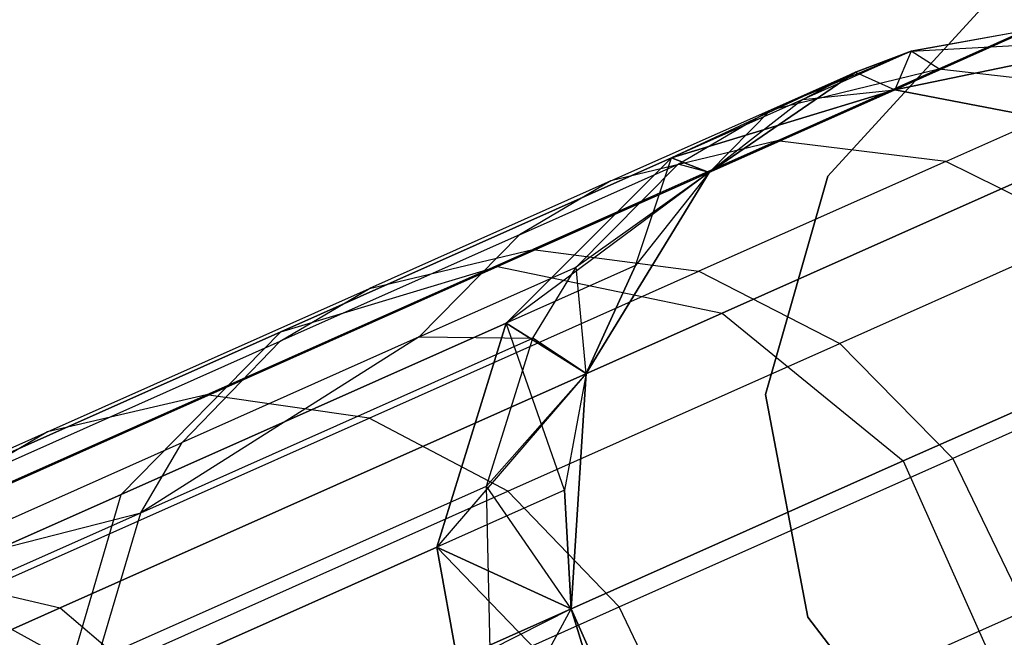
# Model space of a CAD drawing. Extents: x 0.3 to 7.1, y -3.38 to 3.38.
# Tile 361 of 394: x 6.5 to 6.7, y 1.32 to 1.44. Entities that reach past the tile are written whole.
import ezdxf

# ---------------------------------------------------------------- set-up
doc = ezdxf.new("R2010")
doc.units = 0
doc.header["$LTSCALE"] = 2.54
doc.layers.get('0').update_dxf_attribs({"linetype": 'CONTINUOUS'})

# ---------------------------------------------------------------- blocks, each defined once
blk = doc.blocks.new('SINGLES_B_BB_STL')
at = {"color": 0}
for p, q in [((6.66466, 1.41244, 1.9), (6.69578, 1.44639, 1.9)), ((6.69578, 1.44639, 1.7), (6.66466, 1.41244, 1.7)), ((6.69578, 1.44639, 1.7), (6.66466, 1.41244, 1.7)), ((6.66466, 1.41244, 1.9), (6.69578, 1.44639, 1.9)), ((6.70536, 1.44207, 16.96885), (6.67829, 1.43002, 16.55016)), ((6.70536, 1.44207, 16.96885), (6.67829, 1.43002, 16.55016)), ((6.67829, 1.43002, 11.71111), (6.70536, 1.44207, 11.29242)), ((6.67829, 1.43002, 11.71111), (6.70536, 1.44207, 11.29242)), ((6.70536, 1.44207, 16.96885), (6.68163, 1.43782, 39.09119)), ((6.70536, 1.44207, 16.96885), (6.68163, 1.43782, 39.09119)), ((6.70536, 1.44207, 16.96885), (6.68163, 1.43782, 16.96885)), ((6.70536, 1.44207, 16.96885), (6.68163, 1.43782, 16.96885)), ((6.70536, 1.44207, 11.29242), (6.68163, 1.43782, 11.29242)), ((6.70536, 1.44207, 11.29242), (6.68163, 1.43782, 11.29242)), ((6.70536, 1.44207, 11.29242), (6.68163, 1.43782, 1.7)), ((6.70536, 1.44207, 11.29242), (6.68163, 1.43782, 1.7)), ((6.68163, 1.43782, 39.09119), (6.70465, 1.44203, 39.09119)), ((6.68163, 1.43782, 39.09119), (6.70465, 1.44203, 39.09119)), ((6.68722, 1.43427, 39.41739), (6.70465, 1.44203, 39.09119)), ((6.68722, 1.43427, 39.41739), (6.70465, 1.44203, 39.09119)), ((6.72942, 1.44052, 16.96885), (6.67829, 1.43002, 16.55016)), ((6.72942, 1.44052, 16.96885), (6.67829, 1.43002, 16.55016)), ((6.67829, 1.43002, 11.71111), (6.72942, 1.44052, 11.29242)), ((6.67829, 1.43002, 11.71111), (6.72942, 1.44052, 11.29242)), ((6.68163, 1.43782, 1.7), (6.72942, 1.44052, 1.7)), ((6.68163, 1.43782, 1.7), (6.72942, 1.44052, 1.7)), ((6.65311, 1.42592, 39.41335), (6.68163, 1.43782, 39.09119)), ((6.65311, 1.42592, 39.41335), (6.68163, 1.43782, 39.09119)), ((6.68163, 1.43782, 1.7), (6.65961, 1.42802, 11.29242)), ((6.68163, 1.43782, 1.7), (6.65961, 1.42802, 11.29242)), ((6.67032, 1.43359, 1.7), (6.68163, 1.43782, 1.7)), ((6.68163, 1.43782, 16.96885), (6.67032, 1.43359, 16.96885)), ((6.67032, 1.43359, 39.09119), (6.68163, 1.43782, 39.09119)), ((6.68163, 1.43782, 16.96885), (6.67032, 1.43359, 16.96885)), ((6.68163, 1.43782, 11.29242), (6.67032, 1.43359, 11.29242)), ((6.68163, 1.43782, 11.29242), (6.67032, 1.43359, 11.29242)), ((6.68163, 1.43782, 1.7), (6.67032, 1.43359, 11.29242)), ((6.68163, 1.43782, 1.7), (6.67032, 1.43359, 11.29242)), ((6.67032, 1.43359, 1.7), (6.68163, 1.43782, 1.7)), ((6.67032, 1.43359, 39.09119), (6.68163, 1.43782, 39.09119)), ((6.68163, 1.43782, 16.96885), (6.67829, 1.43002, 16.55016)), ((6.68163, 1.43782, 16.96885), (6.67829, 1.43002, 16.55016)), ((6.68163, 1.43782, 11.29242), (6.67829, 1.43002, 11.71111)), ((6.68163, 1.43782, 11.29242), (6.67829, 1.43002, 11.71111)), ((6.68163, 1.43782, 16.96885), (6.68163, 1.43782, 39.09119)), ((6.68163, 1.43782, 16.96885), (6.68163, 1.43782, 39.09119)), ((6.68163, 1.43782, 11.29242), (6.68163, 1.43782, 1.7)), ((6.68163, 1.43782, 11.29242), (6.68163, 1.43782, 1.7)), ((6.68722, 1.43427, 39.41739), (6.68163, 1.43782, 39.09119)), ((6.68722, 1.43427, 39.41739), (6.68163, 1.43782, 39.09119)), ((6.67032, 1.43359, 11.29242), (6.63297, 1.41616, 11.70442)), ((6.67032, 1.43359, 11.29242), (6.63297, 1.41616, 11.70442)), ((6.64057, 1.41323, 1.7), (6.67032, 1.43359, 1.7)), ((6.67032, 1.43359, 16.96885), (6.64057, 1.41323, 39.09119)), ((6.64057, 1.41323, 39.09119), (6.67032, 1.43359, 39.09119)), ((6.67032, 1.43359, 16.96885), (6.64057, 1.41323, 39.09119)), ((6.67032, 1.43359, 1.7), (6.64057, 1.41323, 11.29242)), ((6.67032, 1.43359, 1.7), (6.64057, 1.41323, 11.29242)), ((6.64057, 1.41323, 1.7), (6.67032, 1.43359, 1.7)), ((6.64057, 1.41323, 39.09119), (6.67032, 1.43359, 39.09119)), ((6.65311, 1.42592, 39.41335), (6.68722, 1.43427, 39.41739)), ((6.65311, 1.42592, 39.41335), (6.68722, 1.43427, 39.41739)), ((6.65311, 1.42592, 39.41335), (6.67032, 1.43359, 39.09119)), ((6.65311, 1.42592, 39.41335), (6.67032, 1.43359, 39.09119)), ((6.65437, 1.41964, 39.64402), (6.68722, 1.43427, 39.41739)), ((6.65437, 1.41964, 39.64402), (6.68722, 1.43427, 39.41739)), ((6.67032, 1.43359, 16.96885), (6.65961, 1.42802, 16.96885)), ((6.67032, 1.43359, 16.96885), (6.65961, 1.42802, 16.96885)), ((6.67032, 1.43359, 11.29242), (6.65961, 1.42802, 11.29242)), ((6.67032, 1.43359, 11.29242), (6.65961, 1.42802, 11.29242)), ((6.67032, 1.43359, 1.7), (6.65961, 1.42802, 11.29242)), ((6.67032, 1.43359, 1.7), (6.65961, 1.42802, 11.29242)), ((6.67032, 1.43359, 16.96885), (6.67032, 1.43359, 39.09119)), ((6.67032, 1.43359, 16.96885), (6.67032, 1.43359, 39.09119)), ((6.67032, 1.43359, 16.96885), (6.67829, 1.43002, 16.55016)), ((6.67032, 1.43359, 16.96885), (6.67829, 1.43002, 16.55016)), ((6.67032, 1.43359, 11.29242), (6.67829, 1.43002, 11.71111)), ((6.67032, 1.43359, 11.29242), (6.67829, 1.43002, 11.71111)), ((6.68722, 1.43427, 39.41739), (6.72185, 1.43025, 39.4209)), ((6.68722, 1.43427, 39.41739), (6.72185, 1.43025, 39.4209)), ((6.67829, 1.43002, 16.55016), (6.59763, 1.39411, 16.13981)), ((6.67829, 1.43002, 16.55016), (6.59763, 1.39411, 16.13981)), ((6.59763, 1.39411, 12.12146), (6.67829, 1.43002, 11.71111)), ((6.59763, 1.39411, 12.12146), (6.67829, 1.43002, 11.71111)), ((6.67829, 1.43002, 16.55016), (6.63297, 1.41616, 16.55685)), ((6.67829, 1.43002, 16.55016), (6.63297, 1.41616, 16.55685)), ((6.63297, 1.41616, 11.70442), (6.67829, 1.43002, 11.71111)), ((6.63297, 1.41616, 11.70442), (6.67829, 1.43002, 11.71111)), ((6.65961, 1.42802, 16.96885), (6.67829, 1.43002, 16.55016)), ((6.65961, 1.42802, 16.96885), (6.67829, 1.43002, 16.55016)), ((6.72498, 1.42104, 16.54461), (6.67829, 1.43002, 16.55016)), ((6.72498, 1.42104, 16.54461), (6.67829, 1.43002, 16.55016)), ((6.67829, 1.43002, 11.71111), (6.72498, 1.42104, 11.71666)), ((6.67829, 1.43002, 11.71111), (6.72498, 1.42104, 11.71666)), ((6.68864, 1.41546, 39.64996), (6.72185, 1.43025, 39.4209)), ((6.68864, 1.41546, 39.64996), (6.72185, 1.43025, 39.4209)), ((6.65961, 1.42802, 16.96885), (6.63297, 1.41616, 16.55685)), ((6.65961, 1.42802, 16.96885), (6.63297, 1.41616, 16.55685)), ((6.65961, 1.42802, 11.29242), (6.63297, 1.41616, 11.70442)), ((6.65961, 1.42802, 11.29242), (6.63297, 1.41616, 11.70442)), ((6.65961, 1.42802, 16.96885), (6.64057, 1.41323, 39.09119)), ((6.65961, 1.42802, 16.96885), (6.64057, 1.41323, 39.09119)), ((6.65961, 1.42802, 16.96885), (6.64057, 1.41323, 16.96885)), ((6.65961, 1.42802, 16.96885), (6.64057, 1.41323, 16.96885)), ((6.65961, 1.42802, 11.29242), (6.64057, 1.41323, 11.29242)), ((6.65961, 1.42802, 11.29242), (6.64057, 1.41323, 11.29242)), ((6.62066, 1.41148, 39.63716), (6.65311, 1.42592, 39.41335)), ((6.62066, 1.41148, 39.63716), (6.65311, 1.42592, 39.41335)), ((6.63428, 1.41489, 39.41081), (6.65311, 1.42592, 39.41335)), ((6.63428, 1.41489, 39.41081), (6.65311, 1.42592, 39.41335)), ((6.64057, 1.41323, 39.09119), (6.65311, 1.42592, 39.41335)), ((6.64057, 1.41323, 39.09119), (6.65311, 1.42592, 39.41335)), ((6.65437, 1.41964, 39.64402), (6.60476, 1.39755, 39.86695)), ((6.65437, 1.41964, 39.64402), (6.60476, 1.39755, 39.86695)), ((6.65437, 1.41964, 39.64402), (6.62066, 1.41148, 39.63716)), ((6.65437, 1.41964, 39.64402), (6.62066, 1.41148, 39.63716)), ((6.72498, 1.42104, 16.54461), (6.64325, 1.38465, 16.12883)), ((6.72498, 1.42104, 16.54461), (6.64325, 1.38465, 16.12883)), ((6.64325, 1.38465, 12.13244), (6.72498, 1.42104, 11.71666)), ((6.64325, 1.38465, 12.13244), (6.72498, 1.42104, 11.71666)), ((6.68864, 1.41546, 39.64996), (6.65437, 1.41964, 39.64402)), ((6.68864, 1.41546, 39.64996), (6.65437, 1.41964, 39.64402)), ((6.63297, 1.41616, 16.55685), (6.5536, 1.38082, 16.15306)), ((6.63297, 1.41616, 16.55685), (6.5536, 1.38082, 16.15306)), ((6.5536, 1.38082, 12.10821), (6.63297, 1.41616, 11.70442)), ((6.5536, 1.38082, 12.10821), (6.63297, 1.41616, 11.70442)), ((6.63297, 1.41616, 16.55685), (6.5994, 1.38263, 16.56315)), ((6.63297, 1.41616, 16.55685), (6.5994, 1.38263, 16.56315)), ((6.5994, 1.38263, 11.69812), (6.63297, 1.41616, 11.70442)), ((6.5994, 1.38263, 11.69812), (6.63297, 1.41616, 11.70442)), ((6.62563, 1.39431, 16.96885), (6.63297, 1.41616, 16.55685)), ((6.62563, 1.39431, 16.96885), (6.63297, 1.41616, 16.55685)), ((6.64057, 1.41323, 16.96885), (6.63297, 1.41616, 16.55685)), ((6.64057, 1.41323, 16.96885), (6.63297, 1.41616, 16.55685)), ((6.63297, 1.41616, 11.70442), (6.64057, 1.41323, 11.29242)), ((6.63297, 1.41616, 11.70442), (6.64057, 1.41323, 11.29242)), ((6.68864, 1.41546, 39.64996), (6.63849, 1.39314, 39.8753)), ((6.68864, 1.41546, 39.64996), (6.63849, 1.39314, 39.8753)), ((6.71767, 1.40099, 39.65411), (6.68864, 1.41546, 39.64996)), ((6.71767, 1.40099, 39.65411), (6.68864, 1.41546, 39.64996)), ((6.60209, 1.40056, 39.63286), (6.63428, 1.41489, 39.41081)), ((6.60209, 1.40056, 39.63286), (6.63428, 1.41489, 39.41081)), ((6.61357, 1.39401, 39.4076), (6.63428, 1.41489, 39.41081)), ((6.61357, 1.39401, 39.4076), (6.63428, 1.41489, 39.41081)), ((6.64057, 1.41323, 39.09119), (6.63428, 1.41489, 39.41081)), ((6.64057, 1.41323, 39.09119), (6.63428, 1.41489, 39.41081)), ((6.62066, 1.41148, 39.63716), (6.57166, 1.38966, 39.85733)), ((6.62066, 1.41148, 39.63716), (6.57166, 1.38966, 39.85733)), ((6.64057, 1.41323, 11.29242), (6.5994, 1.38263, 11.69812)), ((6.64057, 1.41323, 11.29242), (6.5994, 1.38263, 11.69812)), ((6.62066, 1.41148, 39.63716), (6.60209, 1.40056, 39.63286)), ((6.62066, 1.41148, 39.63716), (6.60209, 1.40056, 39.63286)), ((6.64057, 1.41323, 39.09119), (6.61357, 1.39401, 39.4076)), ((6.64057, 1.41323, 39.09119), (6.61357, 1.39401, 39.4076)), ((6.61565, 1.37237, 1.7), (6.64057, 1.41323, 1.7)), ((6.64057, 1.41323, 16.96885), (6.61565, 1.37237, 39.09119)), ((6.61565, 1.37237, 39.09119), (6.64057, 1.41323, 39.09119)), ((6.64057, 1.41323, 16.96885), (6.61565, 1.37237, 39.09119)), ((6.61565, 1.37237, 1.7), (6.64057, 1.41323, 1.7)), ((6.61565, 1.37237, 39.09119), (6.64057, 1.41323, 39.09119)), ((6.64057, 1.41323, 16.96885), (6.62563, 1.39431, 16.96885)), ((6.64057, 1.41323, 16.96885), (6.62563, 1.39431, 16.96885)), ((6.64057, 1.41323, 11.29242), (6.62563, 1.39431, 11.29242)), ((6.64057, 1.41323, 1.7), (6.62563, 1.39431, 11.29242)), ((6.64057, 1.41323, 11.29242), (6.62563, 1.39431, 11.29242)), ((6.64057, 1.41323, 1.7), (6.62563, 1.39431, 11.29242)), ((6.64057, 1.41323, 16.96885), (6.64057, 1.41323, 39.09119)), ((6.64057, 1.41323, 16.96885), (6.64057, 1.41323, 39.09119)), ((6.64057, 1.41323, 1.7), (6.64057, 1.41323, 11.29242)), ((6.64057, 1.41323, 1.7), (6.64057, 1.41323, 11.29242)), ((6.65206, 1.36815, 1.9), (6.66466, 1.41244, 1.9)), ((6.66466, 1.41244, 1.7), (6.65206, 1.36815, 1.7)), ((6.66466, 1.41244, 1.7), (6.65206, 1.36815, 1.7)), ((6.65206, 1.36815, 1.9), (6.66466, 1.41244, 1.9)), ((6.66466, 1.41244, 1.7), (6.66466, 1.41244, 1.9)), ((6.66466, 1.41244, 1.7), (6.66466, 1.41244, 1.9)), ((6.60209, 1.40056, 39.63286), (6.55347, 1.37892, 39.85129)), ((6.60209, 1.40056, 39.63286), (6.55347, 1.37892, 39.85129)), ((6.60209, 1.40056, 39.63286), (6.58171, 1.37982, 39.62742)), ((6.60209, 1.40056, 39.63286), (6.58171, 1.37982, 39.62742)), ((6.71767, 1.40099, 39.65411), (6.66714, 1.3785, 39.88112)), ((6.71767, 1.40099, 39.65411), (6.66714, 1.3785, 39.88112)), ((6.53853, 1.36807, 40.08492), (6.60476, 1.39755, 39.86695)), ((6.53853, 1.36807, 40.08492), (6.60476, 1.39755, 39.86695)), ((6.57166, 1.38966, 39.85733), (6.60476, 1.39755, 39.86695)), ((6.57166, 1.38966, 39.85733), (6.60476, 1.39755, 39.86695)), ((6.60476, 1.39755, 39.86695), (6.63849, 1.39314, 39.8753)), ((6.60476, 1.39755, 39.86695), (6.63849, 1.39314, 39.8753)), ((6.59763, 1.39411, 16.13981), (6.46498, 1.33505, 15.74599)), ((6.59763, 1.39411, 16.13981), (6.46498, 1.33505, 15.74599)), ((6.46498, 1.33505, 12.51528), (6.59763, 1.39411, 12.12146)), ((6.46498, 1.33505, 12.51528), (6.59763, 1.39411, 12.12146)), ((6.5536, 1.38082, 16.15306), (6.59763, 1.39411, 16.13981)), ((6.5536, 1.38082, 16.15306), (6.59763, 1.39411, 16.13981)), ((6.5536, 1.38082, 12.10821), (6.59763, 1.39411, 12.12146)), ((6.5536, 1.38082, 12.10821), (6.59763, 1.39411, 12.12146)), ((6.58171, 1.37982, 39.62742), (6.61357, 1.39401, 39.4076)), ((6.58171, 1.37982, 39.62742), (6.61357, 1.39401, 39.4076)), ((6.59763, 1.39411, 16.13981), (6.64325, 1.38465, 16.12883)), ((6.59763, 1.39411, 16.13981), (6.64325, 1.38465, 16.12883)), ((6.59763, 1.39411, 12.12146), (6.64325, 1.38465, 12.13244)), ((6.59763, 1.39411, 12.12146), (6.64325, 1.38465, 12.13244)), ((6.62563, 1.39431, 16.96885), (6.5994, 1.38263, 16.56315)), ((6.62563, 1.39431, 16.96885), (6.5994, 1.38263, 16.56315)), ((6.62563, 1.39431, 11.29242), (6.5994, 1.38263, 11.69812)), ((6.62563, 1.39431, 11.29242), (6.5994, 1.38263, 11.69812)), ((6.60477, 1.37953, 39.40597), (6.61357, 1.39401, 39.4076)), ((6.60477, 1.37953, 39.40597), (6.61357, 1.39401, 39.4076)), ((6.61565, 1.37237, 39.09119), (6.61357, 1.39401, 39.4076)), ((6.61565, 1.37237, 39.09119), (6.61357, 1.39401, 39.4076)), ((6.62563, 1.39431, 16.96885), (6.61565, 1.37237, 39.09119)), ((6.62563, 1.39431, 16.96885), (6.61565, 1.37237, 39.09119)), ((6.62563, 1.39431, 16.96885), (6.61565, 1.37237, 16.96885)), ((6.62563, 1.39431, 16.96885), (6.61565, 1.37237, 16.96885)), ((6.62563, 1.39431, 11.29242), (6.61565, 1.37237, 11.29242)), ((6.61565, 1.37237, 1.7), (6.62563, 1.39431, 11.29242)), ((6.61565, 1.37237, 1.7), (6.62563, 1.39431, 11.29242)), ((6.62563, 1.39431, 11.29242), (6.61565, 1.37237, 11.29242)), ((6.57155, 1.36333, 40.09562), (6.63849, 1.39314, 39.8753)), ((6.57155, 1.36333, 40.09562), (6.63849, 1.39314, 39.8753)), ((6.63849, 1.39314, 39.8753), (6.66714, 1.3785, 39.88112)), ((6.63849, 1.39314, 39.8753), (6.66714, 1.3785, 39.88112)), ((6.50626, 1.36054, 40.0726), (6.57166, 1.38966, 39.85733)), ((6.50626, 1.36054, 40.0726), (6.57166, 1.38966, 39.85733)), ((6.55347, 1.37892, 39.85129), (6.57166, 1.38966, 39.85733)), ((6.55347, 1.37892, 39.85129), (6.57166, 1.38966, 39.85733)), ((6.76234, 1.39128, 16.54148), (6.68, 1.35463, 16.12262)), ((6.76234, 1.39128, 16.54148), (6.68, 1.35463, 16.12262)), ((6.68, 1.35463, 12.13865), (6.76234, 1.39128, 11.71979)), ((6.68, 1.35463, 12.13865), (6.76234, 1.39128, 11.71979)), ((6.64325, 1.38465, 16.12883), (6.50884, 1.32481, 15.72978)), ((6.64325, 1.38465, 16.12883), (6.50884, 1.32481, 15.72978)), ((6.50884, 1.32481, 12.53148), (6.64325, 1.38465, 12.13244)), ((6.50884, 1.32481, 12.53148), (6.64325, 1.38465, 12.13244)), ((6.64325, 1.38465, 16.12883), (6.68, 1.35463, 16.12262)), ((6.64325, 1.38465, 16.12883), (6.68, 1.35463, 16.12262)), ((6.64325, 1.38465, 12.13244), (6.68, 1.35463, 12.13865)), ((6.64325, 1.38465, 12.13244), (6.68, 1.35463, 12.13865)), ((6.5994, 1.38263, 16.56315), (6.52124, 1.34783, 16.16554)), ((6.5994, 1.38263, 16.56315), (6.52124, 1.34783, 16.16554)), ((6.52124, 1.34783, 12.09573), (6.5994, 1.38263, 11.69812)), ((6.52124, 1.34783, 12.09573), (6.5994, 1.38263, 11.69812)), ((6.5994, 1.38263, 16.56315), (6.58527, 1.33712, 16.56762)), ((6.5994, 1.38263, 16.56315), (6.58527, 1.33712, 16.56762)), ((6.58527, 1.33712, 11.69365), (6.5994, 1.38263, 11.69812)), ((6.58527, 1.33712, 11.69365), (6.5994, 1.38263, 11.69812)), ((6.61121, 1.34867, 16.96885), (6.5994, 1.38263, 16.56315)), ((6.61565, 1.37237, 16.96885), (6.5994, 1.38263, 16.56315)), ((6.61121, 1.34867, 16.96885), (6.5994, 1.38263, 16.56315)), ((6.61565, 1.37237, 16.96885), (6.5994, 1.38263, 16.56315)), ((6.5994, 1.38263, 11.69812), (6.61565, 1.37237, 11.29242)), ((6.5994, 1.38263, 11.69812), (6.61565, 1.37237, 11.29242)), ((6.5536, 1.38082, 16.15306), (6.42307, 1.3227, 15.76553)), ((6.5536, 1.38082, 16.15306), (6.42307, 1.3227, 15.76553)), ((6.42307, 1.3227, 12.49574), (6.5536, 1.38082, 12.10821)), ((6.42307, 1.3227, 12.49574), (6.5536, 1.38082, 12.10821)), ((6.52124, 1.34783, 16.16554), (6.5536, 1.38082, 16.15306)), ((6.52124, 1.34783, 16.16554), (6.5536, 1.38082, 16.15306)), ((6.52124, 1.34783, 12.09573), (6.5536, 1.38082, 12.10821)), ((6.52124, 1.34783, 12.09573), (6.5536, 1.38082, 12.10821)), ((6.58171, 1.37982, 39.62742), (6.52519, 1.3441, 39.83979)), ((6.58171, 1.37982, 39.62742), (6.52519, 1.3441, 39.83979)), ((6.52519, 1.3441, 39.83979), (6.60477, 1.37953, 39.40597)), ((6.52519, 1.3441, 39.83979), (6.60477, 1.37953, 39.40597)), ((6.58171, 1.37982, 39.62742), (6.53358, 1.35839, 39.84367)), ((6.58171, 1.37982, 39.62742), (6.53358, 1.35839, 39.84367)), ((6.58171, 1.37982, 39.62742), (6.60477, 1.37953, 39.40597)), ((6.58171, 1.37982, 39.62742), (6.60477, 1.37953, 39.40597)), ((6.5954, 1.34954, 39.40354), (6.60477, 1.37953, 39.40597)), ((6.5954, 1.34954, 39.40354), (6.60477, 1.37953, 39.40597)), ((6.61565, 1.37237, 39.09119), (6.60477, 1.37953, 39.40597)), ((6.61565, 1.37237, 39.09119), (6.60477, 1.37953, 39.40597)), ((6.48858, 1.35003, 40.06487), (6.55347, 1.37892, 39.85129)), ((6.48858, 1.35003, 40.06487), (6.55347, 1.37892, 39.85129)), ((6.53358, 1.35839, 39.84367), (6.55347, 1.37892, 39.85129)), ((6.53358, 1.35839, 39.84367), (6.55347, 1.37892, 39.85129)), ((6.59971, 1.34847, 40.10307), (6.66714, 1.3785, 39.88112)), ((6.59971, 1.34847, 40.10307), (6.66714, 1.3785, 39.88112)), ((6.66714, 1.3785, 39.88112), (6.69004, 1.35514, 39.8844)), ((6.66714, 1.3785, 39.88112), (6.69004, 1.35514, 39.8844)), ((6.74077, 1.37773, 39.65645), (6.69004, 1.35514, 39.8844)), ((6.74077, 1.37773, 39.65645), (6.69004, 1.35514, 39.8844)), ((6.61565, 1.37237, 11.29242), (6.58527, 1.33712, 11.69365)), ((6.61565, 1.37237, 11.29242), (6.58527, 1.33712, 11.69365)), ((6.61565, 1.37237, 39.09119), (6.5954, 1.34954, 39.40354)), ((6.61565, 1.37237, 39.09119), (6.5954, 1.34954, 39.40354)), ((6.61565, 1.37237, 16.96885), (6.61121, 1.34867, 16.96885)), ((6.61565, 1.37237, 16.96885), (6.61121, 1.34867, 16.96885)), ((6.61565, 1.37237, 11.29242), (6.61121, 1.34867, 11.29242)), ((6.61565, 1.37237, 1.7), (6.61121, 1.34867, 11.29242)), ((6.61565, 1.37237, 11.29242), (6.61121, 1.34867, 11.29242)), ((6.61565, 1.37237, 1.7), (6.61121, 1.34867, 11.29242)), ((6.61256, 1.3246, 1.7), (6.61565, 1.37237, 1.7)), ((6.61565, 1.37237, 16.96885), (6.61256, 1.3246, 39.09119)), ((6.61256, 1.3246, 39.09119), (6.61565, 1.37237, 39.09119)), ((6.61565, 1.37237, 16.96885), (6.61256, 1.3246, 39.09119)), ((6.61256, 1.3246, 1.7), (6.61565, 1.37237, 1.7)), ((6.61256, 1.3246, 39.09119), (6.61565, 1.37237, 39.09119)), ((6.61565, 1.37237, 16.96885), (6.61565, 1.37237, 39.09119)), ((6.61565, 1.37237, 16.96885), (6.61565, 1.37237, 39.09119)), ((6.61565, 1.37237, 1.7), (6.61565, 1.37237, 11.29242)), ((6.61565, 1.37237, 1.7), (6.61565, 1.37237, 11.29242)), ((6.45622, 1.33142, 40.29623), (6.53853, 1.36807, 40.08492)), ((6.45622, 1.33142, 40.29623), (6.53853, 1.36807, 40.08492)), ((6.53853, 1.36807, 40.08492), (6.50626, 1.36054, 40.0726)), ((6.53853, 1.36807, 40.08492), (6.50626, 1.36054, 40.0726)), ((6.57155, 1.36333, 40.09562), (6.53853, 1.36807, 40.08492)), ((6.57155, 1.36333, 40.09562), (6.53853, 1.36807, 40.08492)), ((6.66064, 1.32291, 1.9), (6.65206, 1.36815, 1.9)), ((6.65206, 1.36815, 1.7), (6.66064, 1.32291, 1.7)), ((6.65206, 1.36815, 1.7), (6.66064, 1.32291, 1.7)), ((6.65206, 1.36815, 1.7), (6.65206, 1.36815, 1.9)), ((6.66064, 1.32291, 1.9), (6.65206, 1.36815, 1.9)), ((6.65206, 1.36815, 1.7), (6.65206, 1.36815, 1.9)), ((6.48836, 1.32629, 40.30919), (6.57155, 1.36333, 40.09562)), ((6.48836, 1.32629, 40.30919), (6.57155, 1.36333, 40.09562)), ((6.59971, 1.34847, 40.10307), (6.57155, 1.36333, 40.09562)), ((6.59971, 1.34847, 40.10307), (6.57155, 1.36333, 40.09562)), ((6.42497, 1.32435, 40.28129), (6.50626, 1.36054, 40.0726)), ((6.42497, 1.32435, 40.28129), (6.50626, 1.36054, 40.0726)), ((6.50626, 1.36054, 40.0726), (6.48858, 1.35003, 40.06487)), ((6.50626, 1.36054, 40.0726), (6.48858, 1.35003, 40.06487)), ((6.46934, 1.32979, 40.0551), (6.53358, 1.35839, 39.84367)), ((6.46934, 1.32979, 40.0551), (6.53358, 1.35839, 39.84367)), ((6.52519, 1.3441, 39.83979), (6.53358, 1.35839, 39.84367)), ((6.52519, 1.3441, 39.83979), (6.53358, 1.35839, 39.84367)), ((6.68, 1.35463, 16.12262), (6.5446, 1.29434, 15.72064)), ((6.68, 1.35463, 16.12262), (6.5446, 1.29434, 15.72064)), ((6.5446, 1.29434, 12.54063), (6.68, 1.35463, 12.13865)), ((6.5446, 1.29434, 12.54063), (6.68, 1.35463, 12.13865)), ((6.62232, 1.32499, 40.10727), (6.69004, 1.35514, 39.8844)), ((6.62232, 1.32499, 40.10727), (6.69004, 1.35514, 39.8844)), ((6.68, 1.35463, 16.12262), (6.69947, 1.3109, 16.12262)), ((6.68, 1.35463, 16.12262), (6.69947, 1.3109, 16.12262)), ((6.68, 1.35463, 12.13865), (6.69947, 1.3109, 12.13865)), ((6.68, 1.35463, 12.13865), (6.69947, 1.3109, 12.13865)), ((6.69004, 1.35514, 39.8844), (6.70493, 1.32432, 39.8847)), ((6.69004, 1.35514, 39.8844), (6.70493, 1.32432, 39.8847)), ((6.51643, 1.31438, 39.83401), (6.5954, 1.34954, 39.40354)), ((6.51643, 1.31438, 39.83401), (6.5954, 1.34954, 39.40354)), ((6.61256, 1.3246, 39.09119), (6.5954, 1.34954, 39.40354)), ((6.61256, 1.3246, 39.09119), (6.5954, 1.34954, 39.40354)), ((6.59613, 1.31626, 39.40204), (6.5954, 1.34954, 39.40354)), ((6.59613, 1.31626, 39.40204), (6.5954, 1.34954, 39.40354)), ((6.52124, 1.34783, 16.16554), (6.39271, 1.2906, 15.78394)), ((6.52124, 1.34783, 16.16554), (6.39271, 1.2906, 15.78394)), ((6.39271, 1.2906, 12.47733), (6.52124, 1.34783, 12.09573)), ((6.39271, 1.2906, 12.47733), (6.52124, 1.34783, 12.09573)), ((6.50797, 1.30271, 16.17439), (6.52124, 1.34783, 16.16554)), ((6.50797, 1.30271, 16.17439), (6.52124, 1.34783, 16.16554)), ((6.50797, 1.30271, 12.08688), (6.52124, 1.34783, 12.09573)), ((6.50797, 1.30271, 12.08688), (6.52124, 1.34783, 12.09573)), ((6.5159, 1.31116, 40.31823), (6.59971, 1.34847, 40.10307)), ((6.5159, 1.31116, 40.31823), (6.59971, 1.34847, 40.10307)), ((6.61121, 1.34867, 16.96885), (6.58527, 1.33712, 16.56762)), ((6.61121, 1.34867, 16.96885), (6.58527, 1.33712, 16.56762)), ((6.61121, 1.34867, 11.29242), (6.58527, 1.33712, 11.69365)), ((6.61121, 1.34867, 11.29242), (6.58527, 1.33712, 11.69365)), ((6.62232, 1.32499, 40.10727), (6.59971, 1.34847, 40.10307)), ((6.62232, 1.32499, 40.10727), (6.59971, 1.34847, 40.10307)), ((6.61121, 1.34867, 16.96885), (6.61256, 1.3246, 39.09119)), ((6.61121, 1.34867, 16.96885), (6.61256, 1.3246, 39.09119)), ((6.61121, 1.34867, 16.96885), (6.61256, 1.3246, 16.96885)), ((6.61121, 1.34867, 16.96885), (6.61256, 1.3246, 16.96885)), ((6.61121, 1.34867, 11.29242), (6.61256, 1.3246, 11.29242)), ((6.61256, 1.3246, 1.7), (6.61121, 1.34867, 11.29242)), ((6.61256, 1.3246, 1.7), (6.61121, 1.34867, 11.29242)), ((6.61121, 1.34867, 11.29242), (6.61256, 1.3246, 11.29242)), ((6.38185, 1.28028, 40.25404), (6.52519, 1.3441, 39.83979)), ((6.38185, 1.28028, 40.25404), (6.52519, 1.3441, 39.83979)), ((6.46934, 1.32979, 40.0551), (6.52519, 1.3441, 39.83979)), ((6.46934, 1.32979, 40.0551), (6.52519, 1.3441, 39.83979)), ((6.51643, 1.31438, 39.83401), (6.52519, 1.3441, 39.83979)), ((6.51643, 1.31438, 39.83401), (6.52519, 1.3441, 39.83979)), ((6.58527, 1.33712, 16.56762), (6.50797, 1.30271, 16.17439)), ((6.58527, 1.33712, 16.56762), (6.50797, 1.30271, 16.17439)), ((6.50797, 1.30271, 12.08688), (6.58527, 1.33712, 11.69365)), ((6.50797, 1.30271, 12.08688), (6.58527, 1.33712, 11.69365)), ((6.58527, 1.33712, 16.56762), (6.59381, 1.29006, 16.56923)), ((6.61964, 1.30156, 16.96885), (6.58527, 1.33712, 16.56762)), ((6.61256, 1.3246, 16.96885), (6.58527, 1.33712, 16.56762)), ((6.61964, 1.30156, 16.96885), (6.58527, 1.33712, 16.56762)), ((6.61256, 1.3246, 16.96885), (6.58527, 1.33712, 16.56762)), ((6.58527, 1.33712, 16.56762), (6.59381, 1.29006, 16.56923)), ((6.59381, 1.29006, 11.69203), (6.58527, 1.33712, 11.69365)), ((6.58527, 1.33712, 11.69365), (6.61256, 1.3246, 11.29242)), ((6.58527, 1.33712, 11.69365), (6.61256, 1.3246, 11.29242)), ((6.59381, 1.29006, 11.69203), (6.58527, 1.33712, 11.69365)), ((6.46498, 1.33505, 15.74599), (6.50884, 1.32481, 15.72978)), ((6.46498, 1.33505, 15.74599), (6.50884, 1.32481, 15.72978)), ((6.46498, 1.33505, 12.51528), (6.50884, 1.32481, 12.53148)), ((6.46498, 1.33505, 12.51528), (6.50884, 1.32481, 12.53148)), ((6.48836, 1.32629, 40.30919), (6.5159, 1.31116, 40.31823)), ((6.48836, 1.32629, 40.30919), (6.5159, 1.31116, 40.31823)), ((6.50884, 1.32481, 15.72978), (6.32443, 1.24271, 15.35544)), ((6.50884, 1.32481, 15.72978), (6.32443, 1.24271, 15.35544)), ((6.32443, 1.24271, 12.90583), (6.50884, 1.32481, 12.53148)), ((6.32443, 1.24271, 12.90583), (6.50884, 1.32481, 12.53148)), ((6.50884, 1.32481, 15.72978), (6.5446, 1.29434, 15.72064)), ((6.50884, 1.32481, 15.72978), (6.5446, 1.29434, 15.72064)), ((6.50884, 1.32481, 12.53148), (6.5446, 1.29434, 12.54063)), ((6.50884, 1.32481, 12.53148), (6.5446, 1.29434, 12.54063)), ((6.53816, 1.28752, 40.32333), (6.62232, 1.32499, 40.10727)), ((6.53816, 1.28752, 40.32333), (6.62232, 1.32499, 40.10727)), ((6.59381, 1.29006, 11.69203), (6.61256, 1.3246, 11.29242)), ((6.59381, 1.29006, 11.69203), (6.61256, 1.3246, 11.29242)), ((6.61256, 1.3246, 39.09119), (6.59613, 1.31626, 39.40204)), ((6.61256, 1.3246, 39.09119), (6.59613, 1.31626, 39.40204)), ((6.63203, 1.28088, 1.7), (6.61256, 1.3246, 1.7)), ((6.61256, 1.3246, 16.96885), (6.61256, 1.3246, 39.09119)), ((6.61256, 1.3246, 16.96885), (6.61256, 1.3246, 39.09119)), ((6.61256, 1.3246, 16.96885), (6.63203, 1.28088, 39.09119)), ((6.63203, 1.28088, 39.09119), (6.61256, 1.3246, 39.09119)), ((6.61256, 1.3246, 16.96885), (6.61964, 1.30156, 16.96885)), ((6.61256, 1.3246, 16.96885), (6.63203, 1.28088, 39.09119)), ((6.61256, 1.3246, 16.96885), (6.61964, 1.30156, 16.96885)), ((6.61256, 1.3246, 11.29242), (6.61964, 1.30156, 11.29242)), ((6.61256, 1.3246, 1.7), (6.61256, 1.3246, 11.29242)), ((6.63203, 1.28088, 11.29242), (6.61256, 1.3246, 1.7)), ((6.63203, 1.28088, 1.7), (6.61256, 1.3246, 1.7)), ((6.63203, 1.28088, 11.29242), (6.61256, 1.3246, 1.7)), ((6.61964, 1.30156, 11.29242), (6.61256, 1.3246, 1.7)), ((6.61964, 1.30156, 11.29242), (6.61256, 1.3246, 1.7)), ((6.61256, 1.3246, 11.29242), (6.61964, 1.30156, 11.29242)), ((6.61256, 1.3246, 1.7), (6.61256, 1.3246, 11.29242)), ((6.63203, 1.28088, 39.09119), (6.61256, 1.3246, 39.09119)), ((6.63719, 1.29416, 40.10767), (6.62232, 1.32499, 40.10727)), ((6.63719, 1.29416, 40.10767), (6.62232, 1.32499, 40.10727)), ((6.63719, 1.29416, 40.10767), (6.70493, 1.32432, 39.8847)), ((6.63719, 1.29416, 40.10767), (6.70493, 1.32432, 39.8847)), ((6.68858, 1.28631, 1.9), (6.66064, 1.32291, 1.9)), ((6.66064, 1.32291, 1.7), (6.68858, 1.28631, 1.7)), ((6.66064, 1.32291, 1.7), (6.68858, 1.28631, 1.7)), ((6.66064, 1.32291, 1.7), (6.66064, 1.32291, 1.9)), ((6.68858, 1.28631, 1.9), (6.66064, 1.32291, 1.9)), ((6.66064, 1.32291, 1.7), (6.66064, 1.32291, 1.9))]:
    blk.add_line(p, q, dxfattribs=at)

msp = doc.modelspace()

# ---------------------------------------------------------------- block references
at = {"color": 0}
msp.add_blockref('SINGLES_B_BB_STL', (0, 0), dxfattribs=at)

doc.saveas('drawing.dxf')
